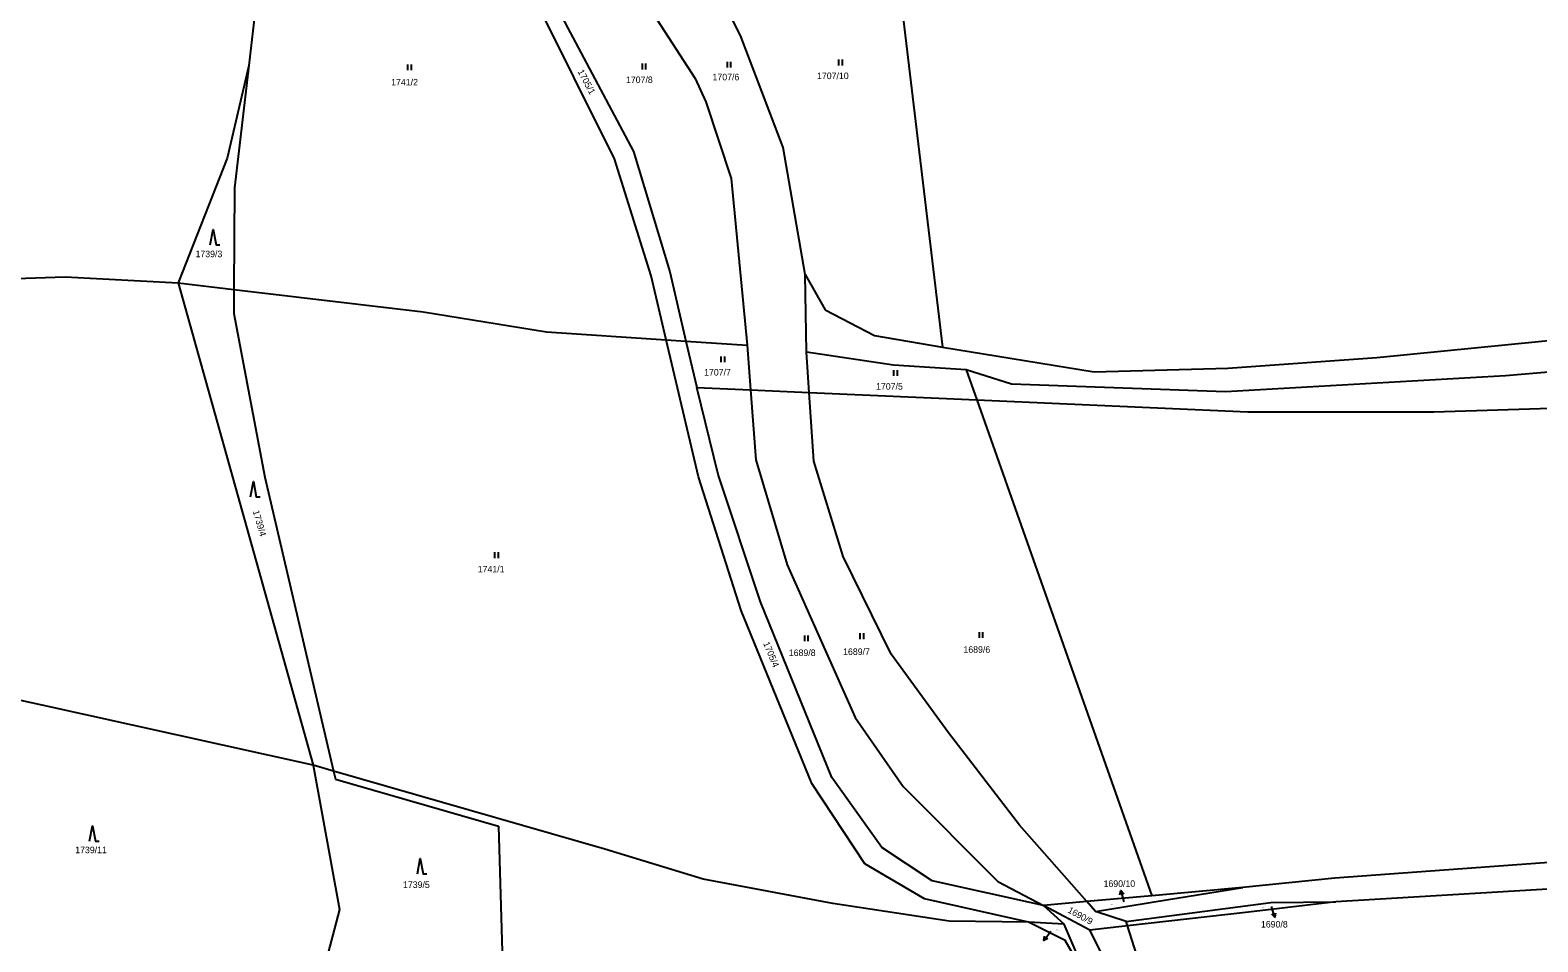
# Model space of a CAD drawing. Extents: x -609861 to -605046, y -1120287 to -1116307.
# Drawn here: x -608745.5 to -608353.7, y -1119756.3 to -1119519.3 of the extents above; entities that cross this region are included whole.
import ezdxf

# ---------------------------------------------------------------- set-up
doc = ezdxf.new("R2010")
doc.units = 0
for name, color, linetype in [('Vrstva 1', 7, 'Continuous'), ('Vrstva 2', 7, 'Continuous'), ('Vrstva 3', 7, 'Continuous'), ('Vrstva 7', 7, 'Continuous')]:
    doc.layers.add(name, color=color, linetype=linetype)

msp = doc.modelspace()

# ---------------------------------------------------------------- linework, layer by layer
at = {"layer": 'Vrstva 1'}
for p, q in [((-608681.09, -1119462.26), (-608688.73, -1119528.45)), ((-608524.5, -1119467.29), (-608508.41, -1119601.67)), ((-608627.24, -1119478.18), (-608588.74, -1119550.79)), ((-608593.69, -1119552.68), (-608629.63, -1119480.25)), ((-608560.89, -1119520.62), (-608573.87, -1119495.15)), ((-608591.87, -1119502.2), (-608572.66, -1119531.83)), ((-608549.81, -1119549.78), (-608560.89, -1119520.62)), ((-608688.73, -1119528.45), (-608694.36, -1119552.55)), ((-608688.73, -1119528.45), (-608692.4, -1119560.29)), ((-608572.66, -1119531.83), (-608569.89, -1119537.92)), ((-608569.89, -1119537.92), (-608563.31, -1119557.79)), ((-608694.36, -1119552.55), (-608707.02, -1119584.93)), ((-608584.15, -1119583.12), (-608593.69, -1119552.68)), ((-608588.74, -1119550.79), (-608579.28, -1119582.09)), ((-608544.1, -1119582.78), (-608549.81, -1119549.78)), ((-608692.4, -1119560.29), (-608692.56, -1119586.65)), ((-608563.31, -1119557.79), (-608559.16, -1119601.2)), ((-608767.02, -1119584.51), (-608736.4, -1119583.38)), ((-608736.4, -1119583.38), (-608707.02, -1119584.93)), ((-608580.23, -1119599.79), (-608584.15, -1119583.12)), ((-608579.28, -1119582.09), (-608575.09, -1119600.14)), ((-608543.75, -1119602.97), (-608544.1, -1119582.78)), ((-608544.1, -1119582.78), (-608538.93, -1119592)), ((-608707.02, -1119584.93), (-608671.97, -1119710.38)), ((-608707.02, -1119584.93), (-608692.56, -1119586.65)), ((-608692.56, -1119586.65), (-608692.6, -1119592.95)), ((-608692.56, -1119586.65), (-608643.42, -1119592.49)), ((-608538.93, -1119592), (-608526.05, -1119598.67)), ((-608692.6, -1119592.95), (-608684.53, -1119635.49)), ((-608643.42, -1119592.49), (-608611.32, -1119597.72)), ((-608611.32, -1119597.72), (-608580.23, -1119599.79)), ((-608580.23, -1119599.79), (-608575.09, -1119600.14)), ((-608571.86, -1119635.4), (-608580.23, -1119599.79)), ((-608575.09, -1119600.14), (-608559.16, -1119601.2)), ((-608575.09, -1119600.14), (-608572.3, -1119612.15)), ((-608526.05, -1119598.67), (-608508.41, -1119601.67)), ((-608395.59, -1119604.36), (-608333.35, -1119598.2)), ((-608559.16, -1119601.2), (-608558.29, -1119612.77)), ((-608543.05, -1119613.44), (-608543.75, -1119602.97)), ((-608521.16, -1119606.35), (-608543.75, -1119602.97)), ((-608508.41, -1119601.67), (-608469, -1119608.14)), ((-608502.27, -1119607.54), (-608521.16, -1119606.35)), ((-608490.46, -1119611.31), (-608502.27, -1119607.54)), ((-608502.27, -1119607.54), (-608499.51, -1119615.37)), ((-608469, -1119608.14), (-608434.23, -1119607.14)), ((-608434.23, -1119607.14), (-608395.59, -1119604.36)), ((-608305.87, -1119604.36), (-608362.11, -1119609.13)), ((-608434.87, -1119613.3), (-608490.46, -1119611.31)), ((-608362.11, -1119609.13), (-608434.87, -1119613.3)), ((-608566.68, -1119634.76), (-608572.3, -1119612.15)), ((-608572.3, -1119612.15), (-608558.29, -1119612.77)), ((-608558.29, -1119612.77), (-608556.91, -1119631)), ((-608558.29, -1119612.77), (-608543.05, -1119613.44)), ((-608541.85, -1119631.32), (-608543.05, -1119613.44)), ((-608543.05, -1119613.44), (-608499.51, -1119615.37)), ((-608499.51, -1119615.37), (-608454.02, -1119744.32)), ((-608499.51, -1119615.37), (-608429.04, -1119618.48)), ((-608429.04, -1119618.48), (-608380.78, -1119618.5)), ((-608380.78, -1119618.5), (-608339.31, -1119617.17)), ((-608556.91, -1119631), (-608548.77, -1119658.24)), ((-608534.23, -1119656.15), (-608541.85, -1119631.32)), ((-608684.53, -1119635.49), (-608666.66, -1119711.91)), ((-608560.7, -1119670.15), (-608571.86, -1119635.4)), ((-608555.71, -1119667.91), (-608566.68, -1119634.76)), ((-608548.77, -1119658.24), (-608531.12, -1119697.97)), ((-608521.77, -1119681.47), (-608534.23, -1119656.15)), ((-608542.42, -1119715.16), (-608560.7, -1119670.15)), ((-608537.21, -1119713.61), (-608555.71, -1119667.91)), ((-608742.42, -1119694.76), (-608809.17, -1119680.45)), ((-608506.89, -1119701.97), (-608521.77, -1119681.47)), ((-608671.97, -1119710.38), (-608742.42, -1119694.76)), ((-608531.12, -1119697.97), (-608518.66, -1119715.91)), ((-608488.37, -1119726), (-608506.89, -1119701.97)), ((-608666.66, -1119711.91), (-608671.97, -1119710.38)), ((-608671.97, -1119710.38), (-608665.1, -1119747.93)), ((-608596.2, -1119732.23), (-608666.66, -1119711.91)), ((-608666.66, -1119711.91), (-608666.17, -1119714)), ((-608524.15, -1119731.81), (-608537.21, -1119713.61)), ((-608666.17, -1119714), (-608623.83, -1119726.24)), ((-608528.64, -1119735.98), (-608542.42, -1119715.16)), ((-608518.66, -1119715.91), (-608494.08, -1119740.58)), ((-608623.83, -1119726.24), (-608622.72, -1119764.77)), ((-608470.91, -1119745.84), (-608488.37, -1119726)), ((-608570.65, -1119739.98), (-608596.2, -1119732.23)), ((-608511.11, -1119740.45), (-608524.15, -1119731.81)), ((-608513.09, -1119745.16), (-608528.64, -1119735.98)), ((-608348.41, -1119735.54), (-608406.46, -1119739.78)), ((-608536.96, -1119746.34), (-608570.65, -1119739.98)), ((-608482.18, -1119746.86), (-608511.11, -1119740.45)), ((-608494.08, -1119740.58), (-608482.18, -1119746.86)), ((-608406.46, -1119739.78), (-608430.35, -1119742.19)), ((-608486.11, -1119751.22), (-608513.09, -1119745.16)), ((-608454.02, -1119744.32), (-608470.91, -1119745.84)), ((-608430.35, -1119742.19), (-608454.02, -1119744.32)), ((-608453.45, -1119745.94), (-608430.35, -1119742.19)), ((-608348.28, -1119742.39), (-608406.24, -1119745.88)), ((-608665.1, -1119747.93), (-608669.39, -1119764.02)), ((-608506.69, -1119750.91), (-608536.96, -1119746.34)), ((-608470.91, -1119745.84), (-608482.18, -1119746.86)), ((-608482.18, -1119746.86), (-608476.84, -1119751.69)), ((-608470.15, -1119753.23), (-608482.18, -1119746.86)), ((-608468.63, -1119748.43), (-608470.91, -1119745.84)), ((-608468.63, -1119748.43), (-608453.45, -1119745.94)), ((-608460.67, -1119750.99), (-608468.63, -1119748.43)), ((-608460.67, -1119750.99), (-608423.1, -1119746.08)), ((-608428.87, -1119748.6), (-608460.31, -1119752.13)), ((-608406.24, -1119745.88), (-608428.87, -1119748.6)), ((-608423.1, -1119746.08), (-608406.24, -1119745.88)), ((-608486.11, -1119751.22), (-608506.69, -1119750.91)), ((-608476.84, -1119751.69), (-608486.11, -1119751.22)), ((-608476.58, -1119755.91), (-608486.11, -1119751.22)), ((-608470.6, -1119766.13), (-608476.84, -1119751.69)), ((-608460.31, -1119752.13), (-608470.15, -1119753.23)), ((-608460.31, -1119752.13), (-608460.67, -1119750.99)), ((-608454.96, -1119768.94), (-608460.31, -1119752.13)), ((-608470.6, -1119766.13), (-608476.58, -1119755.91)), ((-608460.64, -1119771.83), (-608470.15, -1119753.23))]:
    msp.add_line(p, q, dxfattribs=at)
at = {"layer": 'Vrstva 3'}
for p, q in [((-608647.43, -1119528.2), (-608647.43, -1119529.7)), ((-608646.43, -1119529.7), (-608646.43, -1119528.2)), ((-608586.51, -1119527.97), (-608586.51, -1119529.47)), ((-608585.51, -1119529.47), (-608585.51, -1119527.97)), ((-608564.4, -1119527.5), (-608564.4, -1119529)), ((-608563.4, -1119529), (-608563.4, -1119527.5)), ((-608535.44, -1119526.91), (-608535.44, -1119528.41)), ((-608534.44, -1119528.41), (-608534.44, -1119526.91)), ((-608565.99, -1119604.12), (-608565.99, -1119605.62)), ((-608564.99, -1119605.62), (-608564.99, -1119604.12)), ((-608521.15, -1119607.67), (-608521.15, -1119609.17)), ((-608520.15, -1119609.17), (-608520.15, -1119607.67)), ((-608624.84, -1119655.01), (-608624.84, -1119656.51)), ((-608623.84, -1119656.51), (-608623.84, -1119655.01)), ((-608544.29, -1119676.65), (-608544.29, -1119678.15)), ((-608543.29, -1119678.15), (-608543.29, -1119676.65)), ((-608529.88, -1119676.08), (-608529.88, -1119677.58)), ((-608528.88, -1119677.58), (-608528.88, -1119676.08)), ((-608498.91, -1119675.8), (-608498.91, -1119677.3)), ((-608497.91, -1119677.3), (-608497.91, -1119675.8))]:
    msp.add_line(p, q, dxfattribs=at)
for points in [[(-608698.7, -1119575.09), (-608697.95, -1119571.09), (-608697.2, -1119575.09), (-608696.2, -1119575.09)], [(-608688.24, -1119640.58), (-608687.49, -1119636.58), (-608686.74, -1119640.58), (-608685.74, -1119640.58)], [(-608730.06, -1119730.14), (-608729.31, -1119726.14), (-608728.56, -1119730.14), (-608727.56, -1119730.14)], [(-608644.89, -1119738.62), (-608644.14, -1119734.62), (-608643.39, -1119738.62), (-608642.39, -1119738.62)]]:
    msp.add_lwpolyline(points, dxfattribs=at)
at = {"layer": 'Vrstva 7'}
for p, q in [((-608462.059, -1119742.993), (-608461.32, -1119745.9)), ((-608422.032, -1119749.929), (-608422.94, -1119747.07)), ((-608482.064, -1119755.944), (-608480.31, -1119753.51))]:
    msp.add_line(p, q, dxfattribs=at)
for points in [[(-608462.297, -1119744.085), (-608462.059, -1119742.993), (-608461.328, -1119743.838)], [(-608421.858, -1119748.825), (-608422.032, -1119749.929), (-608422.811, -1119749.128)], [(-608481.074, -1119755.425), (-608482.064, -1119755.944), (-608481.885, -1119754.84)]]:
    msp.add_lwpolyline(points, dxfattribs=at)

# ---------------------------------------------------------------- texts
at = {"layer": 'Vrstva 2'}
for s, rotation, p in [('1705/1', 297.88076, (-608603.296, -1119530.017)), ('1739/4', 286.19242, (-608687.68, -1119644.347)), ('1705/4', 292.49496, (-608555.05, -1119678.693)), ('1690/9', 331.2269, (-608476.036, -1119748.579))]:
    msp.add_text(s, height=1.7, rotation=rotation, dxfattribs=at).set_placement(p)
for s, height, p in [('1741/2', 1.7, (-608651.697, -1119533.64)), ('1707/8', 1.7, (-608590.677, -1119533.01)), ('1707/6', 1.7, (-608568.187, -1119532.3)), ('1707/10', 1.7, (-608541.027, -1119531.98)), ('1739/3', 1.7, (-608702.537, -1119578.29)), ('1707/7', 1.7, (-608570.377, -1119609.07)), ('1707/5', 1.7, (-608525.687, -1119612.73)), ('1741/1', 1.7, (-608629.197, -1119660.24)), ('1689/8', 1.7, (-608548.357, -1119681.99)), ('1689/7', 1.7, (-608534.247, -1119681.71)), ('1689/6', 1.7, (-608502.977, -1119681.14)), ('1739/11', 1.7, (-608733.797, -1119733.25)), ('1739/5', 1.7, (-608648.627, -1119742.29)), ('1690/10', 0.2, (-608464.914, -1119746.63)), ('1690/8', 0.2, (-608425.434, -1119747.51)), ('1705/5', 0.2, (-608478.884, -1119753.27))]:
    msp.add_text(s, height=height, dxfattribs=at).set_placement(p)
at = {"layer": 'Vrstva 7'}
for s, p in [('1690/10', (-608466.569, -1119742.02)), ('1690/8', (-608425.661, -1119752.58))]:
    msp.add_text(s, height=1.7, dxfattribs=at).set_placement(p)

doc.saveas('drawing.dxf')
